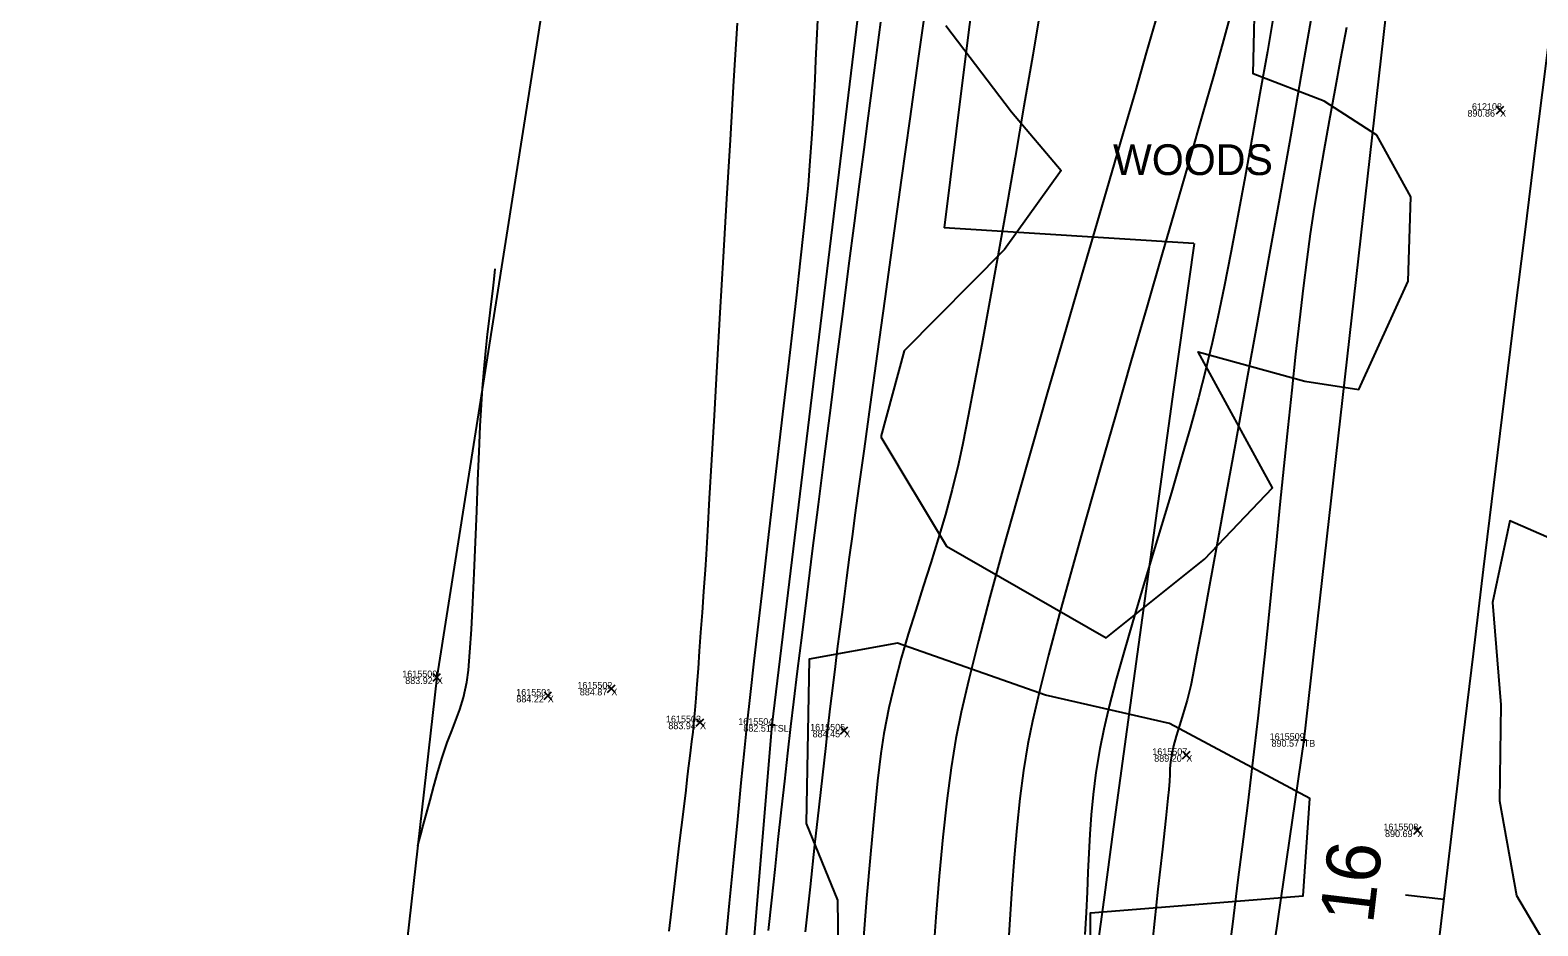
# Model space of a CAD drawing. Extents: x 1957117 to 1971063, y 701601 to 715861.
# Drawn here: x 1962703.3 to 1962781.7, y 703594.6 to 703641.2 of the extents above; entities that cross this region are included whole.
import ezdxf

# ---------------------------------------------------------------- set-up
doc = ezdxf.new("R2010")
doc.units = 0
for name, color, linetype in [('AP_X_Lights', 7, 'Continuous'), ('DT_X_Break_Line', 7, 'Continuous'), ('DT_X_Contour_Major', 7, 'Continuous'), ('DT_X_Contour_Minor', 7, 'Continuous'), ('DT_X_TIN_Hull', 7, 'Continuous'), ('GE_X_CL_20', 7, 'Continuous'), ('PV_P_Drive', 7, 'Continuous'), ('PV_P_Shoulder', 7, 'Continuous'), ('RS_Raster1', 7, 'Continuous'), ('RW_X_Esmt_RR', 7, 'Continuous'), ('SC_Scratch1', 7, 'Continuous'), ('VG_X_Text', 7, 'Continuous'), ('VG_X_Tree_Line_Rt', 7, 'Continuous')]:
    doc.layers.add(name, color=color, linetype=linetype)

msp = doc.modelspace()

# ---------------------------------------------------------------- linework, layer by layer
at = {"layer": 'AP_X_Lights'}
for p, q in [((1962779.593, 703636.813), (1962779.981, 703637.203)), ((1962779.593, 703637.203), (1962779.981, 703636.813)), ((1962724.274, 703607.303), (1962724.662, 703607.693)), ((1962724.274, 703607.693), (1962724.662, 703607.303)), ((1962730.042, 703606.347), (1962730.43, 703606.737)), ((1962730.042, 703606.737), (1962730.43, 703606.347)), ((1962733.351, 703606.71), (1962733.739, 703607.1)), ((1962733.351, 703607.1), (1962733.739, 703606.71)), ((1962737.964, 703604.954), (1962738.352, 703605.344)), ((1962737.964, 703605.344), (1962738.352, 703604.954)), ((1962745.467, 703604.531), (1962745.855, 703604.921)), ((1962745.467, 703604.921), (1962745.855, 703604.531)), ((1962763.266, 703603.259), (1962763.654, 703603.649)), ((1962763.266, 703603.649), (1962763.654, 703603.259)), ((1962775.291, 703599.341), (1962775.679, 703599.731)), ((1962775.291, 703599.731), (1962775.679, 703599.341))]:
    msp.add_line(p, q, dxfattribs=at)
at = {"layer": 'DT_X_Break_Line'}
for points in [[(1962730.818, 703457.798), (1962733.395, 703504.264), (1962741.916, 703605.02), (1962747.624, 703652.087), (1962756.592, 703704.666), (1962761.935, 703754.654), (1962770.271, 703804.276), (1962778.004, 703852.465), (1962787.236, 703902.544), (1962794.92, 703952.201), (1962805.163, 704000.74), (1962815.72, 704050.002), (1962825.218, 704099.5), (1962834.811, 704148.707), (1962846.035, 704198.31), (1962854.549, 704243.654), (1962868.069, 704295.231)], [(1962892.064, 704289.931), (1962881.011, 704234.451), (1962871.969, 704195.37), (1962858.193, 704145.387), (1962849.618, 704095.769), (1962840.196, 704046.83), (1962828.044, 703997.69), (1962822.426, 703949.671), (1962812.618, 703898.591), (1962803.468, 703849.395), (1962793.965, 703803.71), (1962788.733, 703751.727), (1962780.252, 703700.82), (1962774.948, 703651.755), (1962769.57, 703604.236), (1962761.597, 703549.082), (1962757.692, 703508.157), (1962753.044, 703454.513)]]:
    msp.add_lwpolyline(points, dxfattribs=at)
at = {"layer": 'DT_X_Contour_Major'}
for points in [[(1962755.906, 703642.475), (1962755.466, 703639.86), (1962755.012, 703637.201), (1962754.553, 703634.543), (1962754.096, 703631.93), (1962753.649, 703629.406), (1962753.22, 703627.015), (1962752.815, 703624.8), (1962752.444, 703622.807), (1962752.113, 703621.079), (1962751.83, 703619.661), (1962751.604, 703618.595), (1962751.283, 703617.264), (1962750.931, 703615.968), (1962750.557, 703614.7), (1962750.168, 703613.452), (1962749.773, 703612.214), (1962749.379, 703610.981), (1962748.995, 703609.742), (1962748.629, 703608.491), (1962748.289, 703607.218), (1962747.982, 703605.917), (1962747.717, 703604.579), (1962747.562, 703603.539), (1962747.393, 703602.111), (1962747.213, 703600.346), (1962747.023, 703598.291), (1962746.826, 703595.996), (1962746.624, 703593.509)], [(1962755.906, 703642.475), (1962755.466, 703639.86), (1962755.012, 703637.201), (1962754.553, 703634.543), (1962754.096, 703631.93), (1962753.649, 703629.406), (1962753.22, 703627.015), (1962752.815, 703624.8), (1962752.444, 703622.807), (1962752.113, 703621.079), (1962751.83, 703619.661), (1962751.604, 703618.595), (1962751.283, 703617.264), (1962750.931, 703615.968), (1962750.557, 703614.7), (1962750.168, 703613.452), (1962749.773, 703612.214), (1962749.379, 703610.981), (1962748.995, 703609.742), (1962748.629, 703608.491), (1962748.289, 703607.218), (1962747.982, 703605.917), (1962747.717, 703604.579), (1962747.562, 703603.539), (1962747.393, 703602.111), (1962747.213, 703600.346), (1962747.023, 703598.291), (1962746.826, 703595.996), (1962746.624, 703593.509)], [(1962771.801, 703641.299), (1962771.49, 703639.661), (1962771.184, 703638.036), (1962770.889, 703636.437), (1962770.608, 703634.877), (1962770.348, 703633.369), (1962770.113, 703631.927), (1962769.908, 703630.564), (1962769.728, 703629.236), (1962769.54, 703627.735), (1962769.346, 703626.085), (1962769.147, 703624.311), (1962768.945, 703622.439), (1962768.741, 703620.495), (1962768.535, 703618.503), (1962768.33, 703616.489), (1962768.127, 703614.479), (1962767.926, 703612.498), (1962767.73, 703610.57), (1962767.539, 703608.722), (1962767.355, 703606.979), (1962767.179, 703605.366), (1962767.012, 703603.909), (1962766.854, 703602.597), (1962766.654, 703600.976), (1962766.417, 703599.084), (1962766.148, 703596.964), (1962765.854, 703594.654), (1962765.539, 703592.196)], [(1962771.801, 703641.299), (1962771.49, 703639.661), (1962771.184, 703638.036), (1962770.889, 703636.437), (1962770.608, 703634.877), (1962770.348, 703633.369), (1962770.113, 703631.927), (1962769.908, 703630.564), (1962769.728, 703629.236), (1962769.54, 703627.735), (1962769.346, 703626.085), (1962769.147, 703624.311), (1962768.945, 703622.439), (1962768.741, 703620.495), (1962768.535, 703618.503), (1962768.33, 703616.489), (1962768.127, 703614.479), (1962767.926, 703612.498), (1962767.73, 703610.57), (1962767.539, 703608.722), (1962767.355, 703606.979), (1962767.179, 703605.366), (1962767.012, 703603.909), (1962766.854, 703602.597), (1962766.654, 703600.976), (1962766.417, 703599.084), (1962766.148, 703596.964), (1962765.854, 703594.654), (1962765.539, 703592.196)]]:
    msp.add_lwpolyline(points, dxfattribs=at)
at = {"layer": 'DT_X_Contour_Minor'}
for points in [[(1962749.934, 703642.728), (1962749.51, 703639.684), (1962749.072, 703636.54), (1962748.63, 703633.363), (1962748.193, 703630.221), (1962747.771, 703627.183), (1962747.374, 703624.317), (1962747.01, 703621.691), (1962746.69, 703619.373), (1962746.423, 703617.432), (1962746.218, 703615.935), (1962746.085, 703614.951), (1962745.925, 703613.753), (1962745.782, 703612.677), (1962745.651, 703611.693), (1962745.53, 703610.769), (1962745.414, 703609.876), (1962745.3, 703608.982), (1962745.184, 703608.057), (1962745.064, 703607.072), (1962744.934, 703605.994), (1962744.793, 703604.794), (1962744.679, 703603.797), (1962744.525, 703602.428), (1962744.338, 703600.738), (1962744.123, 703598.78), (1962743.886, 703596.605), (1962743.632, 703594.264)], [(1962749.934, 703642.728), (1962749.51, 703639.684), (1962749.072, 703636.54), (1962748.63, 703633.363), (1962748.193, 703630.221), (1962747.771, 703627.183), (1962747.374, 703624.317), (1962747.01, 703621.691), (1962746.69, 703619.373), (1962746.423, 703617.432), (1962746.218, 703615.935), (1962746.085, 703614.951), (1962745.925, 703613.753), (1962745.782, 703612.677), (1962745.651, 703611.693), (1962745.53, 703610.769), (1962745.414, 703609.876), (1962745.3, 703608.982), (1962745.184, 703608.057), (1962745.064, 703607.072), (1962744.934, 703605.994), (1962744.793, 703604.794), (1962744.679, 703603.797), (1962744.525, 703602.428), (1962744.338, 703600.738), (1962744.123, 703598.78), (1962743.886, 703596.605), (1962743.632, 703594.264)], [(1962739.465, 703593.382), (1962739.694, 703595.753), (1962739.913, 703598.006), (1962740.118, 703600.103), (1962740.307, 703602.005), (1962740.475, 703603.672), (1962740.619, 703605.065), (1962740.784, 703606.594), (1962740.979, 703608.339), (1962741.198, 703610.261), (1962741.437, 703612.321), (1962741.689, 703614.482), (1962741.95, 703616.704), (1962742.214, 703618.948), (1962742.475, 703621.177), (1962742.729, 703623.352), (1962742.97, 703625.434), (1962743.193, 703627.384), (1962743.392, 703629.164), (1962743.562, 703630.735), (1962743.698, 703632.059), (1962743.794, 703633.097), (1962743.895, 703634.359), (1962743.976, 703635.514), (1962744.041, 703636.589), (1962744.095, 703637.611), (1962744.142, 703638.606), (1962744.186, 703639.601), (1962744.23, 703640.624), (1962744.28, 703641.7)], [(1962739.465, 703593.382), (1962739.694, 703595.753), (1962739.913, 703598.006), (1962740.118, 703600.103), (1962740.307, 703602.005), (1962740.475, 703603.672), (1962740.619, 703605.065), (1962740.784, 703606.594), (1962740.979, 703608.339), (1962741.198, 703610.261), (1962741.437, 703612.321), (1962741.689, 703614.482), (1962741.95, 703616.704), (1962742.214, 703618.948), (1962742.475, 703621.177), (1962742.729, 703623.352), (1962742.97, 703625.434), (1962743.193, 703627.384), (1962743.392, 703629.164), (1962743.562, 703630.735), (1962743.698, 703632.059), (1962743.794, 703633.097), (1962743.895, 703634.359), (1962743.976, 703635.514), (1962744.041, 703636.589), (1962744.095, 703637.611), (1962744.142, 703638.606), (1962744.186, 703639.601), (1962744.23, 703640.624), (1962744.28, 703641.7)], [(1962765.699, 703641.781), (1962765.341, 703640.451), (1962764.871, 703638.769), (1962764.305, 703636.782), (1962763.66, 703634.538), (1962762.95, 703632.087), (1962762.192, 703629.477), (1962761.402, 703626.755), (1962760.595, 703623.97), (1962759.787, 703621.17), (1962758.995, 703618.404), (1962758.234, 703615.72), (1962757.52, 703613.167), (1962756.868, 703610.792), (1962756.296, 703608.644), (1962755.818, 703606.771), (1962755.45, 703605.221), (1962755.208, 703604.044), (1962754.986, 703602.653), (1962754.796, 703601.193), (1962754.634, 703599.674), (1962754.495, 703598.109), (1962754.376, 703596.512), (1962754.271, 703594.894), (1962754.177, 703593.268)], [(1962765.699, 703641.781), (1962765.341, 703640.451), (1962764.871, 703638.769), (1962764.305, 703636.782), (1962763.66, 703634.538), (1962762.95, 703632.087), (1962762.192, 703629.477), (1962761.402, 703626.755), (1962760.595, 703623.97), (1962759.787, 703621.17), (1962758.995, 703618.404), (1962758.234, 703615.72), (1962757.52, 703613.167), (1962756.868, 703610.792), (1962756.296, 703608.644), (1962755.818, 703606.771), (1962755.45, 703605.221), (1962755.208, 703604.044), (1962754.986, 703602.653), (1962754.796, 703601.193), (1962754.634, 703599.674), (1962754.495, 703598.109), (1962754.376, 703596.512), (1962754.271, 703594.894), (1962754.177, 703593.268)], [(1962768.05, 703642.238), (1962767.675, 703640.057), (1962767.291, 703637.857), (1962766.902, 703635.672), (1962766.516, 703633.539), (1962766.137, 703631.493), (1962765.771, 703629.57), (1962765.424, 703627.805), (1962765.101, 703626.233), (1962764.809, 703624.891), (1962764.479, 703623.521), (1962764.09, 703622.034), (1962763.653, 703620.453), (1962763.179, 703618.802), (1962762.68, 703617.107), (1962762.167, 703615.39), (1962761.652, 703613.675), (1962761.146, 703611.988), (1962760.661, 703610.351), (1962760.209, 703608.79), (1962759.8, 703607.328), (1962759.448, 703605.988), (1962759.162, 703604.797), (1962758.954, 703603.776), (1962758.754, 703602.538), (1962758.608, 703601.401), (1962758.504, 703600.341), (1962758.432, 703599.33), (1962758.382, 703598.343), (1962758.342, 703597.353), (1962758.301, 703596.336), (1962758.25, 703595.266), (1962758.177, 703594.115)], [(1962768.05, 703642.238), (1962767.675, 703640.057), (1962767.291, 703637.857), (1962766.902, 703635.672), (1962766.516, 703633.539), (1962766.137, 703631.493), (1962765.771, 703629.57), (1962765.424, 703627.805), (1962765.101, 703626.233), (1962764.809, 703624.891), (1962764.479, 703623.521), (1962764.09, 703622.034), (1962763.653, 703620.453), (1962763.179, 703618.802), (1962762.68, 703617.107), (1962762.167, 703615.39), (1962761.652, 703613.675), (1962761.146, 703611.988), (1962760.661, 703610.351), (1962760.209, 703608.79), (1962759.8, 703607.328), (1962759.448, 703605.988), (1962759.162, 703604.797), (1962758.954, 703603.776), (1962758.754, 703602.538), (1962758.608, 703601.401), (1962758.504, 703600.341), (1962758.432, 703599.33), (1962758.382, 703598.343), (1962758.342, 703597.353), (1962758.301, 703596.336), (1962758.25, 703595.266), (1962758.177, 703594.115)], [(1962769.945, 703641.701), (1962769.424, 703638.726), (1962768.873, 703635.606), (1962768.303, 703632.397), (1962767.724, 703629.154), (1962767.146, 703625.934), (1962766.58, 703622.79), (1962766.036, 703619.78), (1962765.523, 703616.957), (1962765.052, 703614.378), (1962764.634, 703612.097), (1962764.278, 703610.171), (1962763.995, 703608.654), (1962763.795, 703607.602), (1962763.688, 703607.071), (1962763.498, 703606.308), (1962763.302, 703605.616), (1962763.111, 703604.992), (1962762.939, 703604.434), (1962762.797, 703603.941), (1962762.7, 703603.508), (1962762.637, 703603.086), (1962762.608, 703602.748), (1962762.596, 703602.436), (1962762.582, 703602.094), (1962762.551, 703601.666), (1962762.503, 703601.218), (1962762.388, 703600.162), (1962762.213, 703598.562), (1962761.985, 703596.483), (1962761.712, 703593.988)], [(1962769.945, 703641.701), (1962769.424, 703638.726), (1962768.873, 703635.606), (1962768.303, 703632.397), (1962767.724, 703629.154), (1962767.146, 703625.934), (1962766.58, 703622.79), (1962766.036, 703619.78), (1962765.523, 703616.957), (1962765.052, 703614.378), (1962764.634, 703612.097), (1962764.278, 703610.171), (1962763.995, 703608.654), (1962763.795, 703607.602), (1962763.688, 703607.071), (1962763.498, 703606.308), (1962763.302, 703605.616), (1962763.111, 703604.992), (1962762.939, 703604.434), (1962762.797, 703603.941), (1962762.7, 703603.508), (1962762.637, 703603.086), (1962762.608, 703602.748), (1962762.596, 703602.436), (1962762.582, 703602.094), (1962762.551, 703601.666), (1962762.503, 703601.218), (1962762.388, 703600.162), (1962762.213, 703598.562), (1962761.985, 703596.483), (1962761.712, 703593.988)], [(1962736.549, 703594.284), (1962736.846, 703596.767), (1962737.098, 703598.863), (1962737.295, 703600.506), (1962737.429, 703601.627), (1962737.493, 703602.161), (1962737.566, 703602.773), (1962737.629, 703603.271), (1962737.685, 703603.711), (1962737.738, 703604.152), (1962737.794, 703604.651), (1962737.855, 703605.264), (1962737.902, 703605.782), (1962737.954, 703606.409), (1962738.01, 703607.135), (1962738.072, 703607.953), (1962738.137, 703608.853), (1962738.207, 703609.826), (1962738.28, 703610.863), (1962738.357, 703611.956), (1962738.436, 703613.095), (1962738.487, 703613.889), (1962738.561, 703615.14), (1962738.657, 703616.796), (1962738.771, 703618.806), (1962738.903, 703621.119), (1962739.049, 703623.685), (1962739.208, 703626.452), (1962739.377, 703629.37), (1962739.554, 703632.388), (1962739.737, 703635.454), (1962739.924, 703638.518), (1962740.113, 703641.529)], [(1962736.549, 703594.284), (1962736.846, 703596.767), (1962737.098, 703598.863), (1962737.295, 703600.506), (1962737.429, 703601.627), (1962737.493, 703602.161), (1962737.566, 703602.773), (1962737.629, 703603.271), (1962737.685, 703603.711), (1962737.738, 703604.152), (1962737.794, 703604.651), (1962737.855, 703605.264), (1962737.902, 703605.782), (1962737.954, 703606.409), (1962738.01, 703607.135), (1962738.072, 703607.953), (1962738.137, 703608.853), (1962738.207, 703609.826), (1962738.28, 703610.863), (1962738.357, 703611.956), (1962738.436, 703613.095), (1962738.487, 703613.889), (1962738.561, 703615.14), (1962738.657, 703616.796), (1962738.771, 703618.806), (1962738.903, 703621.119), (1962739.049, 703623.685), (1962739.208, 703626.452), (1962739.377, 703629.37), (1962739.554, 703632.388), (1962739.737, 703635.454), (1962739.924, 703638.518), (1962740.113, 703641.529)], [(1962747.547, 703641.576), (1962747.373, 703640.259), (1962747.199, 703638.941), (1962747.024, 703637.623), (1962746.87, 703636.451), (1962746.673, 703634.945), (1962746.439, 703633.152), (1962746.176, 703631.119), (1962745.888, 703628.892), (1962745.583, 703626.517), (1962745.265, 703624.042), (1962744.941, 703621.513), (1962744.618, 703618.977), (1962744.301, 703616.481), (1962743.996, 703614.071), (1962743.71, 703611.793), (1962743.448, 703609.695), (1962743.216, 703607.824), (1962743.021, 703606.225), (1962742.869, 703604.945), (1962742.708, 703603.553), (1962742.545, 703602.101), (1962742.38, 703600.599), (1962742.213, 703599.06), (1962742.046, 703597.494), (1962741.879, 703595.911), (1962741.712, 703594.323)], [(1962747.547, 703641.576), (1962747.373, 703640.259), (1962747.199, 703638.941), (1962747.024, 703637.623), (1962746.87, 703636.451), (1962746.673, 703634.945), (1962746.439, 703633.152), (1962746.176, 703631.119), (1962745.888, 703628.892), (1962745.583, 703626.517), (1962745.265, 703624.042), (1962744.941, 703621.513), (1962744.618, 703618.977), (1962744.301, 703616.481), (1962743.996, 703614.071), (1962743.71, 703611.793), (1962743.448, 703609.695), (1962743.216, 703607.824), (1962743.021, 703606.225), (1962742.869, 703604.945), (1962742.708, 703603.553), (1962742.545, 703602.101), (1962742.38, 703600.599), (1962742.213, 703599.06), (1962742.046, 703597.494), (1962741.879, 703595.911), (1962741.712, 703594.323)], [(1962761.848, 703641.637), (1962761.379, 703639.973), (1962760.812, 703638.001), (1962760.164, 703635.769), (1962759.449, 703633.324), (1962758.684, 703630.711), (1962757.884, 703627.977), (1962757.065, 703625.171), (1962756.244, 703622.337), (1962755.435, 703619.523), (1962754.655, 703616.776), (1962753.919, 703614.142), (1962753.244, 703611.669), (1962752.645, 703609.402), (1962752.138, 703607.389), (1962751.739, 703605.677), (1962751.463, 703604.311), (1962751.222, 703602.789), (1962751, 703601.067), (1962750.795, 703599.177), (1962750.605, 703597.153), (1962750.429, 703595.026), (1962750.266, 703592.828)], [(1962761.848, 703641.637), (1962761.379, 703639.973), (1962760.812, 703638.001), (1962760.164, 703635.769), (1962759.449, 703633.324), (1962758.684, 703630.711), (1962757.884, 703627.977), (1962757.065, 703625.171), (1962756.244, 703622.337), (1962755.435, 703619.523), (1962754.655, 703616.776), (1962753.919, 703614.142), (1962753.244, 703611.669), (1962752.645, 703609.402), (1962752.138, 703607.389), (1962751.739, 703605.677), (1962751.463, 703604.311), (1962751.222, 703602.789), (1962751, 703601.067), (1962750.795, 703599.177), (1962750.605, 703597.153), (1962750.429, 703595.026), (1962750.266, 703592.828)], [(1962723.473, 703598.728), (1962723.497, 703598.818), (1962723.549, 703599.008), (1962723.633, 703599.32), (1962723.756, 703599.78), (1962723.925, 703600.414), (1962724.11, 703601.102), (1962724.31, 703601.826), (1962724.522, 703602.572), (1962724.744, 703603.324), (1962724.999, 703604.098), (1962725.238, 703604.721), (1962725.459, 703605.27), (1962725.664, 703605.821), (1962725.853, 703606.452), (1962726.027, 703607.24), (1962726.109, 703607.862), (1962726.188, 703608.799), (1962726.264, 703609.992), (1962726.337, 703611.382), (1962726.407, 703612.91), (1962726.475, 703614.518), (1962726.541, 703616.146), (1962726.604, 703617.736), (1962726.666, 703619.228), (1962726.725, 703620.565), (1962726.783, 703621.687), (1962726.839, 703622.535), (1962726.926, 703623.54), (1962727.016, 703624.48), (1962727.109, 703625.354), (1962727.201, 703626.164), (1962727.289, 703626.909), (1962727.372, 703627.588), (1962727.445, 703628.203), (1962727.508, 703628.753)], [(1962723.473, 703598.728), (1962723.497, 703598.818), (1962723.549, 703599.008), (1962723.633, 703599.32), (1962723.756, 703599.78), (1962723.925, 703600.414), (1962724.11, 703601.102), (1962724.31, 703601.826), (1962724.522, 703602.572), (1962724.744, 703603.324), (1962724.999, 703604.098), (1962725.238, 703604.721), (1962725.459, 703605.27), (1962725.664, 703605.821), (1962725.853, 703606.452), (1962726.027, 703607.24), (1962726.109, 703607.862), (1962726.188, 703608.799), (1962726.264, 703609.992), (1962726.337, 703611.382), (1962726.407, 703612.91), (1962726.475, 703614.518), (1962726.541, 703616.146), (1962726.604, 703617.736), (1962726.666, 703619.228), (1962726.725, 703620.565), (1962726.783, 703621.687), (1962726.839, 703622.535), (1962726.926, 703623.54), (1962727.016, 703624.48), (1962727.109, 703625.354), (1962727.201, 703626.164), (1962727.289, 703626.909), (1962727.372, 703627.588), (1962727.445, 703628.203), (1962727.508, 703628.753)]]:
    msp.add_lwpolyline(points, dxfattribs=at)
at = {"layer": 'DT_X_TIN_Hull'}
msp.add_lwpolyline([(1962854.544, 704302.816), (1962839.463, 704247.251), (1962828.794, 704202.213), (1962815.745, 704150.832), (1962806.442, 704101.802), (1962788.018, 704003.247), (1962779.047, 703954.01), (1962770.927, 703904.936), (1962763.124, 703854.555), (1962754.385, 703805.324), (1962746.258, 703756.127), (1962738.677, 703706.86), (1962732.41, 703657.862), (1962724.468, 703607.498), (1962718.773, 703557.311), (1962703.306, 703409.414)], dxfattribs=at)
at = {"layer": 'GE_X_CL_20'}
msp.add_line((1962776.851, 703595.936), (1962774.865, 703596.171), dxfattribs=at)
msp.add_arc((1968466.781, 702923.066), 5729.578, 166.495347, 177.813939, dxfattribs=at)
at = {"layer": 'PV_P_Drive'}
for p, q in [((1962741.77, 703605.02), (1962742.062, 703605.02)), ((1962741.916, 703605.166), (1962741.916, 703604.874)), ((1962741.916, 703605.02), (1962741.916, 703605.02)), ((1962769.424, 703604.236), (1962769.716, 703604.236)), ((1962769.57, 703604.382), (1962769.57, 703604.09)), ((1962769.57, 703604.236), (1962769.57, 703604.236))]:
    msp.add_line(p, q, dxfattribs=at)
at = {"layer": 'RW_X_Esmt_RR'}
msp.add_lwpolyline([(1962763.859, 703630.057), (1962750.861, 703630.874)], dxfattribs=at)
for centre, radius, start, end in [((1968466.781, 702923.066), 5759.578, 166.4953469, 172.9409494), ((1968454.457, 702829.895), 5746.578, 171.9960402, 176.8809291), ((1968485.769, 703097.688), 5714.578, 174.674821, 179.571005)]:
    msp.add_arc(centre, radius, start, end, dxfattribs=at)
at = {"layer": 'VG_X_Tree_Line_Rt'}
for points in [[(1962747.564, 703620.007), (1962750.976, 703614.314), (1962759.289, 703609.553), (1962764.397, 703613.649), (1962767.948, 703617.354), (1962764.074, 703624.427), (1962769.624, 703622.908), (1962772.441, 703622.472), (1962774.997, 703628.109), (1962775.143, 703632.492), (1962773.367, 703635.695), (1962770.632, 703637.465), (1962766.943, 703638.882), (1962767.052, 703644.099)], [(1962750.942, 703641.398), (1962754.368, 703636.906), (1962756.94, 703633.858), (1962753.995, 703629.743), (1962748.773, 703624.48), (1962747.564, 703620.007)], [(1962784.376, 703613.849), (1962780.285, 703615.641), (1962779.388, 703611.39), (1962779.826, 703606.069), (1962779.762, 703601.068), (1962780.641, 703596.139), (1962783.13, 703591.923)], [(1962758.491, 703590.607), (1962758.476, 703595.254), (1962769.546, 703596.123), (1962769.893, 703601.199), (1962762.581, 703605.098), (1962756.129, 703606.562), (1962748.44, 703609.273), (1962743.843, 703608.434), (1962743.686, 703599.9), (1962745.303, 703595.899), (1962745.423, 703588.164)]]:
    msp.add_lwpolyline(points, dxfattribs=at)

# ---------------------------------------------------------------- texts
at = {"layer": 'GE_X_CL_20'}
msp.add_text('16', height=2.8, rotation=83.25574, dxfattribs=at).set_placement((1962773.171, 703594.625))
at = {"layer": 'PV_P_Shoulder'}
for s, p in [('890.86', (1962778.087, 703636.658)), ('883.92', (1962722.82, 703607.148)), ('884.22', (1962728.602, 703606.192)), ('884.87', (1962731.903, 703606.555)), ('883.94', (1962736.51, 703604.799)), ('882.51', (1962740.413, 703604.67)), ('884.45', (1962744.016, 703604.376)), ('890.57', (1962767.892, 703603.886)), ('889.20', (1962761.79, 703603.104)), ('890.69', (1962773.798, 703599.186))]:
    msp.add_text(s, height=0.35, dxfattribs=at).set_placement(p)
at = {"layer": 'RS_Raster1'}
for s, p in [('612108', (1962778.321, 703637.008)), ('1615500', (1962722.666, 703607.498)), ('1615502', (1962731.776, 703606.905)), ('1615501', (1962728.596, 703606.542)), ('1615503', (1962736.386, 703605.149)), ('1615504', (1962740.147, 703605.02)), ('1615505', (1962743.889, 703604.726)), ('1615509', (1962767.796, 703604.236)), ('1615507', (1962761.688, 703603.454)), ('1615508', (1962773.711, 703599.536))]:
    msp.add_text(s, height=0.35, dxfattribs=at).set_placement(p)
at = {"layer": 'SC_Scratch1'}
for s, p in [('X', (1962779.787, 703636.658)), ('X', (1962724.468, 703607.148)), ('X', (1962730.236, 703606.192)), ('X', (1962733.545, 703606.555)), ('X', (1962738.158, 703604.799)), ('TSL', (1962741.916, 703604.67)), ('X', (1962745.661, 703604.376)), ('TB', (1962769.57, 703603.886)), ('X', (1962763.46, 703603.104)), ('X', (1962775.485, 703599.186))]:
    msp.add_text(s, height=0.35, dxfattribs=at).set_placement(p)
at = {"layer": 'VG_X_Text'}
msp.add_text('WOODS', height=1.6, dxfattribs=at).set_placement((1962759.645, 703633.623))

doc.saveas('drawing.dxf')
